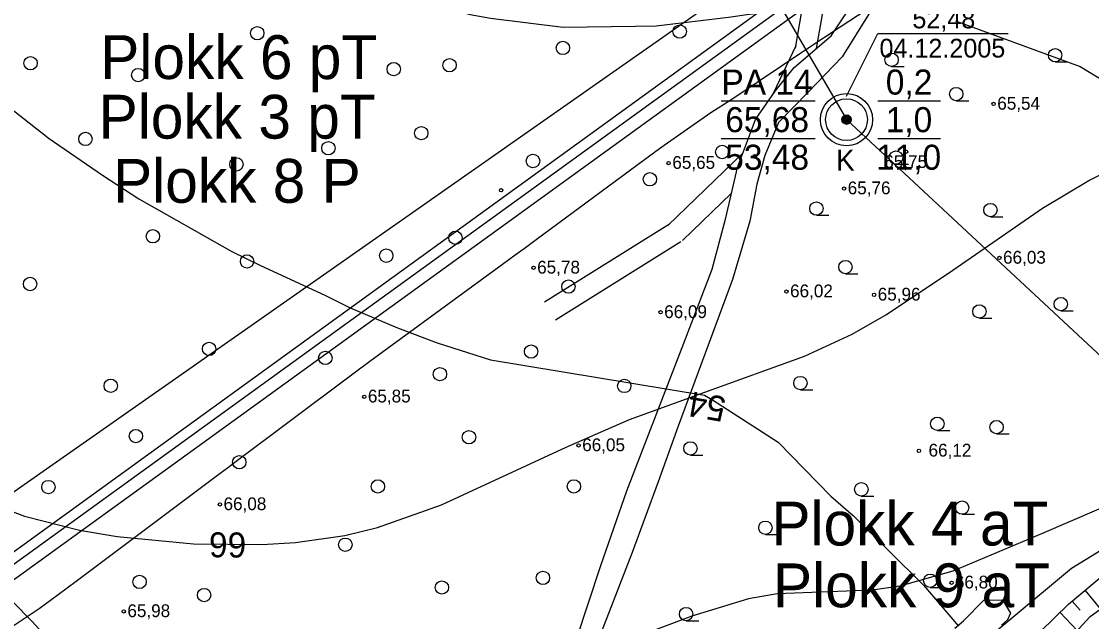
# Model space of a CAD drawing. Extents: x 532503 to 539665, y 6557663 to 6561526.
# Drawn here: x 535060.8 to 535265.8, y 6559872.5 to 6559987.5 of the extents above; entities that cross this region are included whole.
import ezdxf

# ---------------------------------------------------------------- set-up
doc = ezdxf.new("R2010")
doc.units = 0
for name, color, linetype in [('GEOLPUNKT', 7, 'Continuous'), ('HALJASTUS', 7, 'Continuous'), ('HORISONTAAL-EH2000', 7, 'Continuous'), ('illumineerimisjooned', 7, 'Continuous'), ('Kaitsevöönd', 7, 'Continuous'), ('KORGUS-EH2000', 7, 'Continuous'), ('Lamami horisontaal_EH2000', 7, 'Continuous'), ('Lõige', 7, 'Continuous'), ('PIIR_me', 7, 'Continuous'), ('Plokid', 7, 'Continuous'), ('Proovid', 7, 'Continuous'), ('RELJEEF', 7, 'Continuous'), ('TEE', 7, 'Continuous'), ('Veetase', 7, 'Continuous')]:
    doc.layers.add(name, color=color, linetype=linetype)

# ---------------------------------------------------------------- blocks, each defined once
blk = doc.blocks.new('HARVIK')
at = {"layer": 'HALJASTUS'}
blk.add_line((0, -0.8), (1.5, -0.8), dxfattribs=at)
blk.add_circle((0, 0), 0.8, dxfattribs=at)
blk = doc.blocks.new('METS')
at = {"layer": 'HALJASTUS'}
blk.add_circle((0, 0), 0.8, dxfattribs=at)

msp = doc.modelspace()

# ---------------------------------------------------------------- linework, layer by layer
at = {"layer": 'GEOLPUNKT'}
for p, q in [((535194.82, 6559972.3), (535212.82, 6559972.3)), ((535224.82, 6559972.3), (535236.82, 6559972.3)), ((535194.82, 6559965.1), (535212.82, 6559965.1)), ((535224.82, 6559965.1), (535236.82, 6559965.1))]:
    msp.add_line(p, q, dxfattribs=at)
for radius in [5, 4, 0.9, 0.801, 0.7, 0.6, 0.5, 0.4, 0.3, 0.2, 0.1]:
    msp.add_circle((535218.82, 6559968.7), radius, dxfattribs=at)
at = {"layer": 'HORISONTAAL-EH2000'}
for points in [[(535051.37, 6559896.5), (535061.38, 6559892.69), (535071.91, 6559890.04), (535079.12, 6559888.82), (535093.75, 6559887.44), (535106.82, 6559887.26), (535113.26, 6559887.66), (535122.74, 6559889.04), (535128.99, 6559890.58), (535141.21, 6559894.89), (535165.13, 6559905.94), (535177.24, 6559911.27), (535191.66, 6559916.48), (535210.76, 6559923.35), (535219.91, 6559927.57), (535226.51, 6559931.35), (535239.22, 6559939.89), (535256.35, 6559951.72), (535265.25, 6559957.07), (535274.61, 6559961.72)], [(535305.89, 6559908.81), (535305.84, 6559908.81), (535298.2, 6559907.52), (535293.16, 6559905.66), (535283.2, 6559900.95), (535256.19, 6559889.33), (535239.19, 6559882.19), (535229.03, 6559879.32), (535223.83, 6559878.54), (535205.55, 6559877.82), (535200.02, 6559876.85), (535189.2, 6559873.55), (535161, 6559862.94), (535143.07, 6559857.27), (535133.96, 6559854.96), (535125.58, 6559853.17), (535108.62, 6559850.37), (535095.45, 6559849.12), (535088.9, 6559849.29), (535083.27, 6559850.06), (535072.08, 6559852.43), (535042.23, 6559857.77)]]:
    msp.add_lwpolyline(points, dxfattribs=at)
at = {"layer": 'illumineerimisjooned'}
msp.add_lwpolyline([(534967.67, 6560049.69), (534974.15, 6559828.08), (535058.69, 6559883.05), (535223.5, 6560002.45), (535218.56, 6560049.92), (535415.93, 6559990.42), (535455.45, 6559927.19), (535490.31, 6559867.16), (535479.12, 6559828.38), (535249.57, 6559653.05), (535182.36, 6559690.84), (534940.99, 6559819.22), (534872.14, 6559776.44), (534954.37, 6559534.34), (534950.91, 6559533.67), (534733.22, 6559487.12), (534375.58, 6559465.86), (534199.95, 6559448.92), (533951.79, 6559660.13), (534200.21, 6559977.65), (534931.63, 6560046.31)], close=True, dxfattribs=at)
at = {"layer": 'Kaitsevöönd'}
msp.add_lwpolyline([(535000, 6559953.12), (535049.42, 6559992.99), (535086.86, 6560014.83), (535132.35, 6560020.86), (535156.39, 6560022.14), (535166.68, 6560016.65), (535179.42, 6560020.55), (535204.9, 6560018.21), (535209.94, 6560002.96), (535206.22, 6560000.36), (534981.72, 6559843), (534978.44, 6559955.29), (534988.83, 6559966.07)], close=True, dxfattribs=at)
at = {"layer": 'KORGUS-EH2000'}
for centre in [(535247.01, 6559971.71), (535201.26, 6559961.72), (535230.24, 6559962.55), (535184.75, 6559960.37), (535152.66, 6559955.17), (535218.35, 6559955.5), (535248.11, 6559942.2), (535158.87, 6559940.31), (535207.31, 6559935.76), (535224.11, 6559935.13), (535183.2, 6559931.78), (535126.44, 6559915.61), (535167.49, 6559906.27), (535232.69, 6559905.24), (535098.79, 6559894.97), (535238.96, 6559879.97), (535080.36, 6559874.48)]:
    msp.add_circle(centre, 0.32, dxfattribs=at)
at = {"layer": 'Lamami horisontaal_EH2000'}
for points in [[(535063.62, 6560041.5), (535065.53, 6560039.5), (535079.64, 6560024.64), (535082.32, 6560022.32), (535083.28, 6560021.39), (535100.86, 6560007.97), (535102.41, 6560007.03), (535114.76, 6559999.96), (535114.99, 6559999.81), (535118.91, 6559998.09), (535132.81, 6559992.5), (535137.13, 6559991.41), (535146.7, 6559988.86), (535150.62, 6559988.14), (535164.52, 6559986.44), (535178.41, 6559986.61), (535182.33, 6559986.66), (535196.23, 6559988.37), (535200.15, 6559988.9), (535201.58, 6559989.04)], [(535239.69, 6559987.66), (535263.59, 6559978.9), (535279.24, 6559969.38)], [(535040.79, 6559985.64), (535046.9, 6559980.23), (535047.66, 6559979.57), (535053.31, 6559975.01), (535057.23, 6559972.05), (535065.47, 6559965.51), (535065.91, 6559965.24), (535076.27, 6559958.04), (535083.28, 6559953.53), (535101.1, 6559943.46), (535106.56, 6559940.73), (535118.91, 6559935.06), (535123.71, 6559932.63)], [(535123.71, 6559932.63), (535132.81, 6559928.8), (535140.43, 6559925.96), (535150.62, 6559922.7), (535191.59, 6559915.9), (535193.18, 6559915.04), (535205.7, 6559906.89), (535215.82, 6559896.53), (535220.18, 6559892.79), (535233.64, 6559879.46), (535240.27, 6559871.65)], [(535055.19, 6559880.2), (535062.79, 6559872.51), (535077.69, 6559856.21), (535090.77, 6559841.4), (535116.17, 6559819.93), (535118.69, 6559808.77), (535118.39, 6559797.61), (535100.34, 6559771.01), (535084.6, 6559751.26), (535073.31, 6559736.88), (535073.11, 6559736.49), (535051.58, 6559715.86)]]:
    msp.add_lwpolyline(points, dxfattribs=at)
at = {"layer": 'Lõige'}
msp.add_lwpolyline([(535150.7, 6560087.5), (535159.93, 6560069.75), (535218.82, 6559968.7), (535305.66, 6559887.85), (535461.67, 6559608.38), (535506.03, 6559511.29), (535514.37, 6559493.04)], dxfattribs=at)
at = {"layer": 'PIIR_me'}
msp.add_lwpolyline([(534441.63, 6560002.32), (534688.17, 6560025.46), (534931.44, 6560048.3), (534969.61, 6560051.88), (534976.05, 6559831.7), (535057.56, 6559884.7), (535221.39, 6560003.39), (535216.26, 6560052.7), (535417.23, 6559992.12), (535457.16, 6559928.22), (535492.47, 6559867.43), (535480.86, 6559827.19), (535250.12, 6559650.95), (535250.12, 6559650.95), (535181.4, 6559689.09), (534941.07, 6559816.91), (534874.54, 6559775.58), (534957, 6559532.81), (534951.31, 6559531.71), (534733.49, 6559485.13), (534485.11, 6559470.37)], dxfattribs=at)
at = {"layer": 'Plokid'}
for points in [[(535058.12, 6559879.67), (535226.03, 6560001.32), (535221.59, 6560043.99)], [(535057.85, 6559870.84), (535064.17, 6559875.02), (535067.82, 6559877.71), (535071.26, 6559880.24), (535096.52, 6559899.21), (535098.86, 6559900.97), (535100.22, 6559901.99), (535101.67, 6559903.07), (535123.25, 6559919.24), (535125.02, 6559920.55), (535127.02, 6559922.02), (535127.53, 6559922.39), (535152.91, 6559941.01), (535155.33, 6559942.77), (535157.07, 6559944.04), (535159.39, 6559945.73), (535180.15, 6559961.09), (535183.02, 6559963.18), (535183.86, 6559963.79), (535192.86, 6559970.05), (535196.84, 6559972.64), (535211.25, 6559982.3), (535217.81, 6559986.61), (535228.47, 6559993.63)]]:
    msp.add_lwpolyline(points, dxfattribs=at)
at = {"layer": 'RELJEEF'}
for p, q in [((535264.51, 6559878.49), (535267.5, 6559874.93)), ((535263.56, 6559874.73), (535262.06, 6559876.43)), ((535259.72, 6559874.25), (535263.02, 6559870.79))]:
    msp.add_line(p, q, dxfattribs=at)
for points in [[(535244.61, 6559868.3), (535261.95, 6559882.76), (535286.92, 6559898.1), (535315.2, 6559912.22), (535344.98, 6559926.59), (535386.16, 6559945.18), (535409.54, 6559956.43), (535421.28, 6559959.88), (535426.87, 6559964.94)], [(535250.55, 6559865.32), (535261.36, 6559875.85), (535268.8, 6559882.09), (535290.9, 6559894.3), (535323.49, 6559911.55), (535347.08, 6559921.68), (535377.33, 6559936.91), (535406.03, 6559949.27), (535425.3, 6559956.67), (535426.75, 6559961.41)], [(535250.55, 6559865.32), (535261.36, 6559875.85), (535268.8, 6559882.09), (535290.9, 6559894.3), (535323.49, 6559911.55), (535347.08, 6559921.68), (535377.33, 6559936.91), (535406.03, 6559949.27), (535425.3, 6559956.67), (535426.75, 6559961.41)], [(535186.01, 6559818.03), (535188.33, 6559814.97), (535189.73, 6559812.96), (535191.32, 6559813.17), (535198.85, 6559816.59), (535202.19, 6559818.14), (535209.72, 6559821.34), (535216.36, 6559824.14), (535222.12, 6559826.26), (535226.16, 6559829.32), (535230.53, 6559834.41), (535235.6, 6559839.1), (535239.14, 6559843.18), (535242.05, 6559847.48), (535244.13, 6559850.29), (535247.47, 6559853.43), (535252.03, 6559857.26), (535253.74, 6559861.99), (535258.02, 6559866.04), (535261.93, 6559869.62), (535265.49, 6559873.48), (535275.93, 6559881.02)], [(535261.93, 6559869.62), (535265.49, 6559873.48), (535275.93, 6559881.02)], [(535239.6, 6559871.26), (535241.21, 6559872.65), (535245.11, 6559876.65), (535248.69, 6559876.72), (535250.21, 6559874.13), (535249.66, 6559872.87), (535248.48, 6559871.84)]]:
    msp.add_lwpolyline(points, dxfattribs=at)
at = {"layer": 'TEE'}
for p, q in [((535209.03, 6559982.41), (535212.24, 6560000.9)), ((535213.08, 6559982.35), (535216.43, 6560001.63)), ((535204.82, 6559973.78), (535209.2, 6559982.93)), ((535198.98, 6559962.3), (535184.61, 6559948.44)), ((535196.8, 6559954.64), (535187.39, 6559945.56)), ((535184.94, 6559948.7), (535160.94, 6559933.7)), ((535187.06, 6559945.3), (535163.06, 6559930.3))]:
    msp.add_line(p, q, dxfattribs=at)
for points in [[(535156.5, 6559833.79), (535158.02, 6559840.91), (535159.95, 6559847.65), (535162.37, 6559854.02), (535167.01, 6559868.94), (535171.76, 6559883.25), (535176.74, 6559897.6), (535187.66, 6559925.84), (535193.11, 6559940.07), (535195.68, 6559949.91), (535197.96, 6559959.54), (535201.36, 6559968.73), (535205.14, 6559974.18), (535208.82, 6559978.67), (535215.85, 6559984.74), (535220.33, 6559991.48), (535223.5, 6559996.96), (535226.97, 6560003.49)], [(535229.77, 6560002.99), (535227.43, 6559997.91), (535223.16, 6559989.07), (535217.96, 6559980.75), (535211.48, 6559973.98), (535205.8, 6559968.14), (535203.2, 6559961.83), (535201.62, 6559956.33), (535200.33, 6559949.28), (535196.99, 6559938.07), (535186.54, 6559909.97), (535182.75, 6559899.27), (535177.79, 6559885.78), (535169.26, 6559863.82), (535165.75, 6559853.96), (535162.34, 6559843.63), (535160.9, 6559835.33)]]:
    msp.add_lwpolyline(points, dxfattribs=at)
at = {"layer": 'Veetase'}
for p, q in [((535218.82, 6559973.2), (535224.82, 6559985.2)), ((535224.82, 6559985.2), (535249.82, 6559985.2))]:
    msp.add_line(p, q, dxfattribs=at)

# ---------------------------------------------------------------- block references
at = {"layer": 'HALJASTUS', "xscale": 1.6, "yscale": 1.6000000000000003}
for name, p in [('METS', (535105.95, 6559985.27)), ('METS', (535186.86, 6559985.58)), ('METS', (535164.49, 6559982.44)), ('HARVIK', (535227.46, 6559980.17)), ('HARVIK', (535258.78, 6559981.05)), ('METS', (535062.51, 6559979.52)), ('METS', (535132.08, 6559978.39)), ('METS', (535142.78, 6559979.13)), ('METS', (535083.14, 6559977.25)), ('HARVIK', (535239.84, 6559973.61)), ('METS', (535137.36, 6559966.11)), ('METS', (535073.03, 6559965)), ('METS', (535119.56, 6559963.23)), ('METS', (535195.01, 6559962.5)), ('METS', (535101.95, 6559960.13)), ('METS', (535158.76, 6559960.78)), ('HARVIK', (535228.3, 6559961.43)), ('METS', (535181.16, 6559957.27)), ('HARVIK', (535213.05, 6559951.66)), ('HARVIK', (535246.39, 6559951.38)), ('METS', (535085.95, 6559946.35)), ('METS', (535143.91, 6559946.07)), ('METS', (535103.98, 6559941.54)), ('METS', (535130.66, 6559942.64)), ('HARVIK', (535218.62, 6559940.46)), ('METS', (535062.42, 6559937.21)), ('METS', (535165.55, 6559936.71)), ('HARVIK', (535259.86, 6559933.36)), ('HARVIK', (535244.27, 6559931.95)), ('METS', (535096.71, 6559924.77)), ('METS', (535118.98, 6559923.04)), ('METS', (535158.4, 6559924.27)), ('METS', (535140.94, 6559919.93)), ('METS', (535077.86, 6559917.71)), ('METS', (535176.25, 6559917.67)), ('HARVIK', (535209.98, 6559918.23)), ('HARVIK', (535236.22, 6559910.43)), ('HARVIK', (535247.56, 6559909.79)), ('METS', (535082.69, 6559908.07)), ('METS', (535146.5, 6559907.85)), ('HARVIK', (535188.92, 6559905.71)), ('METS', (535102.5, 6559903.05)), ('METS', (535065.92, 6559898.3)), ('METS', (535129.04, 6559898.41)), ('METS', (535166.6, 6559898.43)), ('HARVIK', (535221.66, 6559897.86)), ('HARVIK', (535240.96, 6559894.36)), ('HARVIK', (535203.28, 6559890.51)), ('METS', (535122.81, 6559887.25)), ('METS', (535083.39, 6559880.12)), ('METS', (535160.67, 6559880.9)), ('HARVIK', (535234.86, 6559880.35)), ('METS', (535141.3, 6559879.05)), ('METS', (535095.76, 6559877.61)), ('HARVIK', (535188.1, 6559873.97))]:
    msp.add_blockref(name, p, dxfattribs=at)

# ---------------------------------------------------------------- texts
at = {"layer": 'GEOLPUNKT'}
for s, p in [('PA 14', (535194.85, 6559973.5)), ('0,2', (535226.34, 6559973.5)), ('65,68', (535195.58, 6559966.3)), ('1,0', (535226.32, 6559966.3)), ('53,48', (535195.58, 6559959.1)), ('11,0', (535224.46, 6559959.1))]:
    msp.add_text(s, height=4.8, dxfattribs=at).set_placement(p)
at = {"layer": 'HORISONTAAL-EH2000'}
msp.add_text('66', height=4.8, rotation=179.4567, dxfattribs=at).set_placement((535103.86, 6559889.58))
at = {"layer": 'KORGUS-EH2000'}
for s, p in [('65,54', (535247.7, 6559970.61)), ('65,65', (535185.45, 6559959.27)), ('65,75', (535226.06, 6559959.44)), ('65,76', (535219.05, 6559954.4)), ('66,03', (535248.81, 6559941.1)), ('65,78', (535159.56, 6559939.21)), ('66,02', (535208.01, 6559934.66)), ('65,96', (535224.8, 6559934.03)), ('66,09', (535183.89, 6559930.68)), ('65,85', (535127.13, 6559914.51)), ('66,05', (535168.19, 6559905.17)), ('66,12', (535234.54, 6559904.14)), ('66,08', (535099.48, 6559893.87)), ('66,80', (535239.58, 6559878.87)), ('65,98', (535081.06, 6559873.38))]:
    msp.add_text(s, height=2.45, dxfattribs=at).set_placement(p)
at = {"layer": 'Lamami horisontaal_EH2000'}
msp.add_text('54', height=4.8, rotation=170.2397, dxfattribs=at).set_placement((535195.96, 6559915.48))
at = {"layer": 'Plokid'}
for s, p in [('Plokk 6 pT', (535075.86, 6559976.48)), ('Plokk 3 pT', (535075.56, 6559965.06)), ('Plokk 8 P', (535078.32, 6559952.77)), ('Plokk 4 aT', (535204.43, 6559887.1)), ('Plokk 9 aT', (535204.74, 6559875.26))]:
    msp.add_text(s, height=8.4, dxfattribs=at).set_placement(p)
at = {"layer": 'Proovid'}
msp.add_text('K', height=4, dxfattribs=at).set_placement((535216.8, 6559958.95))
at = {"layer": 'Veetase'}
for s, p in [('52,48', (535231.44, 6559986.2)), ('04.12.2005', (535225.14, 6559980.6))]:
    msp.add_text(s, height=3.6, dxfattribs=at).set_placement(p)

doc.saveas('drawing.dxf')
